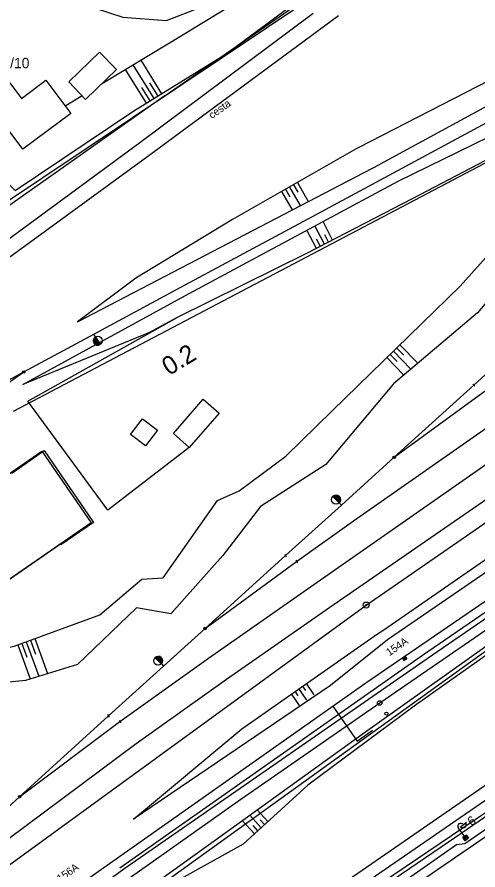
# Model space of a CAD drawing. Extents: x -469926 to -462499, y -1098642 to -1092733.
# Drawn here: x -466654.5 to -466578.6, y -1096248.2 to -1096107.9 of the extents above; entities that cross this region are included whole.
import ezdxf

# ---------------------------------------------------------------- set-up
doc = ezdxf.new("R2010")
doc.units = 0
for name, color, linetype in [('Vrstva 1', 7, 'Continuous'), ('Vrstva 11', 7, 'Continuous'), ('Vrstva 12', 7, 'Continuous'), ('Vrstva 13', 7, 'Continuous'), ('Vrstva 14', 7, 'Continuous'), ('Vrstva 24', 7, 'Continuous'), ('Vrstva 44', 7, 'Continuous'), ('Vrstva 46', 7, 'Continuous'), ('Vrstva 48', 7, 'Continuous'), ('Vrstva 50', 7, 'Continuous'), ('Vrstva 51', 7, 'Continuous'), ('Vrstva 52', 7, 'Continuous'), ('Vrstva 6', 7, 'Continuous'), ('Vrstva 62', 7, 'Continuous'), ('Vrstva 7', 7, 'Continuous'), ('Vrstva 8', 7, 'Continuous')]:
    doc.layers.add(name, color=color, linetype=linetype)

msp = doc.modelspace()

# ---------------------------------------------------------------- linework, layer by layer
at = {"layer": 'Vrstva 1'}
for p, q in [((-466709.96, -1096174.15), (-466540.85, -1096061.11)), ((-466655.1, -1096172.73), (-466510.73, -1096096.85)), ((-466597, -1096204.63), (-466505.12, -1096141.22)), ((-466655.37, -1096182.91), (-466650.01, -1096179.21)), ((-466650.01, -1096179.21), (-466641.93, -1096191.04)), ((-466641.93, -1096191.04), (-466647.26, -1096194.73)), ((-466647.36, -1096194.6), (-466667.34, -1096208.42)), ((-466647.26, -1096194.73), (-466647.36, -1096194.6)), ((-466693.15, -1096274.51), (-466597, -1096204.63))]:
    msp.add_line(p, q, dxfattribs=at)
for points in [[(-466724.57, -1096293.52), (-466714.37, -1096286.02), (-466704.21, -1096278.54), (-466695.06, -1096271.86), (-466685.62, -1096264.93), (-466671.16, -1096254.3), (-466659.11, -1096245.39), (-466634.9, -1096227.39), (-466620.02, -1096216.8), (-466602.98, -1096205), (-466568.99, -1096181.57), (-466522.69, -1096149.63), (-466496.45, -1096131.58), (-466439.19, -1096092.1), (-466394.38, -1096061.36), (-466347.94, -1096029.73), (-466315.43, -1096007.55), (-466259.5, -1095969.51), (-466164.18, -1095904.72)], [(-466654.07, -1096236.16), (-466637.55, -1096223.81), (-466622.99, -1096213.36), (-466605.61, -1096201.25), (-466571.79, -1096177.68), (-466536.89, -1096153.35), (-466499.2, -1096127.04), (-466442.48, -1096087.43), (-466397.98, -1096056.25), (-466352.3, -1096024.43), (-466321.33, -1096002.85), (-466263.32, -1095962.43), (-466207.15, -1095923.31)], [(-466592.39, -1096180.31), (-466578.38, -1096170.09), (-466543.5, -1096144.87), (-466506.56, -1096118.34), (-466449.16, -1096078.32), (-466404.66, -1096047.78), (-466357.53, -1096015.32), (-466330.46, -1095996.81), (-466269.89, -1095955.06), (-466234.88, -1095931.02)], [(-466623.53, -1096208.48), (-466608.45, -1096197.45), (-466599.08, -1096190.77), (-466575.39, -1096174.18), (-466540.15, -1096149.59), (-466501.93, -1096123), (-466445.36, -1096083.34), (-466401.33, -1096052.56), (-466355.06, -1096020.13), (-466327.34, -1096000.92), (-466266.72, -1095958.92), (-466233.94, -1095936.45)], [(-466642.03, -1096253.79), (-466617.64, -1096236.56), (-466594.77, -1096220.74), (-466588.76, -1096216.58), (-466567.67, -1096202.11), (-466555.65, -1096193.85), (-466544.25, -1096186.02), (-466519.18, -1096168.8), (-466512.38, -1096164.12), (-466497.19, -1096153.7), (-466470.68, -1096135.51), (-466445.6, -1096118.28), (-466418.38, -1096099.58), (-466393.01, -1096082.16), (-466363.69, -1096061.97), (-466337.95, -1096044.26), (-466319.7, -1096031.69), (-466273.68, -1096000.02), (-466244.38, -1095979.84), (-466229.08, -1095969.37), (-466210.14, -1095956.35), (-466188.73, -1095941.65)], [(-466654.92, -1096290.24), (-466641.91, -1096281.24), (-466618.93, -1096265.37), (-466593.14, -1096247.59), (-466544.71, -1096214.25), (-466520.52, -1096197.6), (-466496.72, -1096181.22), (-466475.84, -1096166.87), (-466451.26, -1096149.96), (-466419.89, -1096128.42), (-466395.45, -1096111.58), (-466367.86, -1096092.62), (-466339.3, -1096072.94), (-466310.33, -1096053.03), (-466285.91, -1096036.22), (-466253.67, -1096014.05), (-466229.58, -1095997.45), (-466200.77, -1095977.65), (-466186.05, -1095967.51)], [(-466718.11, -1096201.25), (-466701.98, -1096192.53), (-466691.68, -1096186.96), (-466675.05, -1096177.96), (-466667.39, -1096173.81), (-466653.39, -1096166.27), (-466641.85, -1096160.06), (-466627.5, -1096152.34), (-466605.11, -1096140.29), (-466564.53, -1096118.41), (-466530.1, -1096099.81), (-466512.5, -1096089.73)], [(-466685.62, -1096264.93), (-466671.82, -1096252.4), (-466665.02, -1096246.14), (-466661.34, -1096242.77), (-466654.07, -1096236.16), (-466639.45, -1096222.85), (-466630.36, -1096214.66), (-466623.53, -1096208.48), (-466610.28, -1096196.47), (-466601.07, -1096188.17), (-466592.39, -1096180.31), (-466579.27, -1096168.43), (-466570.04, -1096160.05), (-466561.39, -1096152.15), (-466548.26, -1096140.16), (-466531.71, -1096125.18), (-466524.65, -1096118.79), (-466513, -1096108.24)]]:
    msp.add_lwpolyline(points, dxfattribs=at)
at = {"layer": 'Vrstva 11'}
for p, q in [((-466590.89, -1096213.52), (-466590.83, -1096213.19)), ((-466590.74, -1096213.73), (-466590.61, -1096213.04)), ((-466590.52, -1096213.58), (-466590.46, -1096213.25))]:
    msp.add_line(p, q, dxfattribs=at)
msp.add_lwpolyline([(-466591.03, -1096213.32), (-466590.61, -1096213.04), (-466590.33, -1096213.45), (-466590.74, -1096213.73)], close=True, dxfattribs=at)
msp.add_lwpolyline([(-466591.03, -1096213.32), (-466590.61, -1096213.04), (-466590.33, -1096213.45), (-466590.74, -1096213.73), (-466591.03, -1096213.32)], dxfattribs=at)
at = {"layer": 'Vrstva 12'}
msp.add_lwpolyline([(-466626.13, -1096178.7), (-466639.52, -1096189), (-466652.7, -1096171.07), (-466628.11, -1096157.33)], dxfattribs=at)
at = {"layer": 'Vrstva 13'}
for points in [[(-466700, -1096120.56), (-466687.04, -1096110.09), (-466661.57, -1096101.78), (-466655.77, -1096101.72), (-466637.06, -1096107.89), (-466629.86, -1096108.41), (-466624.23, -1096106.23), (-466607.27, -1096094.4), (-466581.32, -1096077.24)], [(-466700, -1096173.84), (-466681.22, -1096161.94), (-466661.13, -1096148.2), (-466634.27, -1096128.52), (-466605.74, -1096107.24)], [(-466601.56, -1096107.69), (-466633.2, -1096130.98), (-466659.81, -1096150.33), (-466674.57, -1096160.84), (-466700, -1096177.39)]]:
    msp.add_lwpolyline(points, dxfattribs=at)
at = {"layer": 'Vrstva 14'}
msp.add_circle((-466593.68, -1096222.5), 0.25, dxfattribs=at)
at = {"layer": 'Vrstva 24'}
for radius in [0.5, 0.1]:
    msp.add_circle((-466597, -1096204.63), radius, dxfattribs=at)
at = {"layer": 'Vrstva 44'}
for p, q in [((-466597.05, -1096217.45), (-466514.64, -1096160.83)), ((-466536, -1096205.78), (-466648.17, -1096283.11)), ((-466624.57, -1096275.02), (-466534.86, -1096213.62)), ((-466663.73, -1096264.34), (-466597.05, -1096217.45)), ((-466602.5, -1096221.29), (-466598.49, -1096227)), ((-466598.49, -1096227), (-466595.96, -1096225.22))]:
    msp.add_line(p, q, dxfattribs=at)
at = {"layer": 'Vrstva 46'}
for p, q in [((-466580.77, -1096243.85), (-466545.88, -1096219.94)), ((-466582.13, -1096244.04), (-466580.77, -1096243.85)), ((-466617.21, -1096268.54), (-466582.13, -1096244.04))]:
    msp.add_line(p, q, dxfattribs=at)
at = {"layer": 'Vrstva 48'}
for points in [[(-466631.92, -1096121.27), (-466635.35, -1096115.75)], [(-466630.65, -1096120.48), (-466634.06, -1096114.97)], [(-466633.2, -1096122.06), (-466636.63, -1096116.52)], [(-466631.28, -1096120.87), (-466632.65, -1096118.67)], [(-466632.56, -1096121.66), (-466633.93, -1096119.45)], [(-466608.97, -1096135.47), (-466608.26, -1096136.7)], [(-466608.32, -1096135.09), (-466606.54, -1096138.21)], [(-466610.92, -1096136.58), (-466609.2, -1096139.6)], [(-466610.27, -1096136.21), (-466609.58, -1096137.43)], [(-466609.62, -1096135.84), (-466607.87, -1096138.9)], [(-466603.87, -1096145.26), (-466605.44, -1096142.23)], [(-466602.54, -1096144.57), (-466604.11, -1096141.52)], [(-466605.2, -1096145.95), (-466606.76, -1096142.94)], [(-466603.2, -1096144.91), (-466603.83, -1096143.7)], [(-466604.54, -1096145.6), (-466605.16, -1096144.39)], [(-466591.98, -1096162.32), (-466590.82, -1096163.52)], [(-466591.44, -1096161.8), (-466588.5, -1096164.83)], [(-466593.05, -1096163.37), (-466591.92, -1096164.54)], [(-466592.52, -1096162.85), (-466589.65, -1096165.8)], [(-466593.59, -1096163.89), (-466590.79, -1096166.77)], [(-466651.57, -1096210.15), (-466649.46, -1096215.91)], [(-466654.39, -1096211.19), (-466652.33, -1096216.79)], [(-466653.69, -1096210.93), (-466652.86, -1096213.19)], [(-466652.98, -1096210.67), (-466650.89, -1096216.35)], [(-466652.28, -1096210.41), (-466651.44, -1096212.7)], [(-466608.14, -1096218.37), (-466606.84, -1096220.26)], [(-466607.53, -1096217.94), (-466607.01, -1096218.69)], [(-466606.91, -1096217.52), (-466605.62, -1096219.39)], [(-466609.38, -1096219.22), (-466608.06, -1096221.13)], [(-466608.76, -1096218.79), (-466608.24, -1096219.55)], [(-466614.29, -1096241.26), (-466616.17, -1096239.19)], [(-466613.18, -1096240.25), (-466614.95, -1096238.31)], [(-466615.4, -1096242.27), (-466617.4, -1096240.07)], [(-466614.84, -1096241.77), (-466615.62, -1096240.91)], [(-466613.73, -1096240.76), (-466614.46, -1096239.95)]]:
    msp.add_lwpolyline(points, dxfattribs=at)
at = {"layer": 'Vrstva 50'}
msp.add_line((-466644.91, -1096260.76), (-466564.22, -1096202.75), dxfattribs=at)
at = {"layer": 'Vrstva 51'}
msp.add_line((-466654.82, -1096291.14), (-466402.71, -1096120.58), dxfattribs=at)
at = {"layer": 'Vrstva 52'}
for q in [(-466586.04, -1096090.32), (-466675.42, -1096152.66)]:
    msp.add_line((-466630.1, -1096120.77), q, dxfattribs=at)
at = {"layer": 'Vrstva 6'}
for p, q in [((-466666.37, -1096175.43), (-466653.39, -1096166.27)), ((-466581.54, -1096241.15), (-466580.5, -1096240.36)), ((-466580.76, -1096242.75), (-466581.81, -1096241.36)), ((-466580.75, -1096243.15), (-466580.69, -1096242.72)), ((-466580.57, -1096243.2), (-466580.51, -1096242.72))]:
    msp.add_line(p, q, dxfattribs=at)
for points in [[(-466645.99, -1096118.53), (-466640.91, -1096113.64), (-466638.14, -1096116.52), (-466643.23, -1096121.41)], [(-466661.44, -1096124.61), (-466658.33, -1096122.27), (-466659.1, -1096121.26), (-466655.71, -1096118.71), (-466653.77, -1096121.28), (-466649.76, -1096118.26), (-466645.66, -1096123.71), (-466653.54, -1096129.63), (-466656.31, -1096125.94), (-466658.95, -1096127.92)], [(-466628.75, -1096176.42), (-466623.83, -1096170.77), (-466621.21, -1096173.05), (-466626.13, -1096178.7)], [(-466635.81, -1096176.57), (-466633.85, -1096173.98), (-466631.39, -1096175.84), (-466633.34, -1096178.43)], [(-466681.16, -1096200.54), (-466650.43, -1096179.3), (-466642.31, -1096191.07), (-466673.06, -1096212.33)], [(-466581.09, -1096242.83), (-466580.52, -1096242.42), (-466580.13, -1096242.99), (-466580.69, -1096243.4)]]:
    msp.add_lwpolyline(points, close=True, dxfattribs=at)
for centre, radius in [((-466594.77, -1096220.74), 0.375), ((-466580.61, -1096242.95), 0.25), ((-466580.61, -1096242.95), 0.25)]:
    msp.add_circle(centre, radius, dxfattribs=at)
for centre, start, end in [((-466581.42, -1096241.05), 37.1273, 217.1273), ((-466581.01, -1096240.76), 216.4247, 37.8298)]:
    msp.add_arc(centre, 0.5, start, end, dxfattribs=at)
at = {"layer": 'Vrstva 62'}
for points in [[(-466615.6, -1096265.47), (-466583.43, -1096243.6), (-466541.63, -1096214.96), (-466495.34, -1096183.48), (-466451.83, -1096153.21), (-466395.24, -1096113.75), (-466338.99, -1096074.99), (-466284.5, -1096037.79), (-466252.35, -1096015.91), (-466228.8, -1095999.28), (-466166.33, -1095956.56), (-466074.59, -1095893.48)], [(-466681.99, -1096281.76), (-466661.3, -1096265.9), (-466636.93, -1096248.01), (-466586.97, -1096213.44), (-466544.14, -1096184), (-466498.15, -1096152.33), (-466446.33, -1096116.84), (-466393.88, -1096081.01), (-466339.22, -1096043.34), (-466296.16, -1096013.66), (-466251.05, -1095982.55), (-466210.37, -1095954.49), (-466144, -1095909.4), (-466133.31, -1095901.17)], [(-466637.57, -1096247.89), (-466587.71, -1096212.89), (-466544.93, -1096183.51), (-466498.54, -1096151.83), (-466446.87, -1096116.21), (-466393.85, -1096080.09), (-466339.66, -1096042.67), (-466297.03, -1096013.11), (-466251.59, -1095981.86), (-466211.27, -1095954.14), (-466144.76, -1095908.73)], [(-466598.27, -1096129.34), (-466570.81, -1096115.23), (-466537.29, -1096096.53), (-466524.99, -1096089.7), (-466523.81, -1096085.23), (-466522.29, -1096083.04), (-466522.05, -1096082.4), (-466517.91, -1096078.89), (-466513.43, -1096077.56), (-466510.26, -1096075.47), (-466513.34, -1096070.43), (-466516.93, -1096066.47), (-466519.96, -1096063.59), (-466517.11, -1096064.7), (-466511.75, -1096070.51), (-466506.29, -1096076.99), (-466507.16, -1096080.69), (-466512.52, -1096082.71), (-466515.01, -1096083.48), (-466516.06, -1096083.29)], [(-466592.78, -1096087.5), (-466614.68, -1096103.16), (-466629.37, -1096112.14), (-466640.58, -1096118.91)], [(-466700, -1096160.28), (-466684, -1096149.22), (-466663.66, -1096133.81), (-466658.67, -1096132.74), (-466654.83, -1096136.43), (-466635.24, -1096123.32), (-466620.04, -1096113.89), (-466590.32, -1096091.87)], [(-466520.78, -1096091.42), (-466547.42, -1096105.66), (-466569.44, -1096118.34), (-466594.72, -1096132.05)], [(-466581.5, -1096152.15), (-466570.27, -1096139.59), (-466564.53, -1096133.56), (-466561.88, -1096133.03), (-466558.42, -1096132.69), (-466551.29, -1096127.65), (-466534.42, -1096113.96), (-466531.53, -1096110.19), (-466530.08, -1096106.43), (-466528.88, -1096103.5), (-466527.25, -1096106.41), (-466527.88, -1096109.89), (-466530, -1096114.05), (-466534.48, -1096117.83), (-466538.58, -1096120.85), (-466549.67, -1096130.58), (-466558.99, -1096136.82), (-466562.45, -1096138.69), (-466564.7, -1096140.38), (-466567.73, -1096143.62), (-466578.65, -1096156.52)], [(-466591.71, -1096134.87), (-466564.32, -1096121.5), (-466541.11, -1096109.32), (-466545.21, -1096113.48), (-466554.2, -1096118.93), (-466562.97, -1096123.95), (-466589.4, -1096137.77)], [(-466643.79, -1096120.85), (-466646.44, -1096122.45)], [(-466598.27, -1096129.34), (-466618.99, -1096141.2), (-466634.92, -1096150.86), (-466644.52, -1096158.01), (-466594.72, -1096132.05)], [(-466589.4, -1096137.77), (-466606.62, -1096146.68), (-466628.11, -1096157.33), (-466632.66, -1096159.78), (-466653.53, -1096168.34), (-466626.88, -1096153.72), (-466591.71, -1096134.87)], [(-466635.34, -1096239.87), (-466617.46, -1096225.02), (-466595.12, -1096209.35), (-466594.26, -1096208.81), (-466576.78, -1096196.75), (-466557.71, -1096183.56), (-466505.92, -1096148.8)], [(-466504.22, -1096149.11), (-466568.02, -1096192.88), (-466593.47, -1096210.33), (-466602.87, -1096217.85), (-466635.34, -1096239.87)], [(-466675.85, -1096224.31), (-466675.4, -1096220.09), (-466666.67, -1096213.92), (-466654.98, -1096211.4), (-466640.85, -1096206.21), (-466633.92, -1096200.39), (-466630.43, -1096200.16), (-466621.46, -1096187.42), (-466617.92, -1096185.81), (-466610.22, -1096180.13), (-466602.61, -1096172.66), (-466581.5, -1096152.15)], [(-466578.65, -1096156.52), (-466592.51, -1096168.22), (-466603.62, -1096181.48), (-466614.42, -1096188.42), (-466620.62, -1096196.48), (-466629.18, -1096206.07), (-466634.83, -1096205.09), (-466644.55, -1096214.41), (-466653.1, -1096217.02), (-466665.33, -1096218.27), (-466675.85, -1096224.31)]]:
    msp.add_lwpolyline(points, dxfattribs=at)
msp.add_lwpolyline([(-466546.99, -1096190.64), (-466567.12, -1096205.74), (-466589.08, -1096221.28), (-466606.59, -1096234.26), (-466617.27, -1096243.98), (-466632.49, -1096252.42), (-466650.85, -1096266.17), (-466663.04, -1096276.26), (-466673.27, -1096280.41), (-466649.93, -1096263.42), (-466621.66, -1096243.14), (-466597.66, -1096225.87), (-466564.38, -1096202.22)], close=True, dxfattribs=at)
at = {"layer": 'Vrstva 8'}
for p, q in [((-466641.58, -1096160.49), (-466641.85, -1096160.06)), ((-466641.63, -1096160.53), (-466641.85, -1096161.45)), ((-466641.47, -1096160.67), (-466641.7, -1096161.65)), ((-466641.58, -1096160.49), (-466640.82, -1096161.74)), ((-466641.58, -1096160.49), (-466641.58, -1096160.49)), ((-466640.82, -1096161.74), (-466641.58, -1096160.49)), ((-466641.33, -1096160.9), (-466641.54, -1096161.76)), ((-466641.19, -1096161.13), (-466641.36, -1096161.83)), ((-466641.05, -1096161.35), (-466641.17, -1096161.85)), ((-466640.92, -1096161.58), (-466640.97, -1096161.81)), ((-466579.43, -1096168.25), (-466579.1, -1096168.62)), ((-466601.44, -1096187.81), (-466602.47, -1096186.77)), ((-466602.47, -1096186.77), (-466601.44, -1096187.81)), ((-466602.34, -1096186.91), (-466602.33, -1096186.67)), ((-466602.15, -1096187.09), (-466602.15, -1096186.59)), ((-466601.96, -1096187.28), (-466601.96, -1096186.56)), ((-466601.77, -1096187.47), (-466601.77, -1096186.58)), ((-466601.59, -1096187.66), (-466601.58, -1096186.66)), ((-466601.4, -1096187.77), (-466601.4, -1096186.82)), ((-466601.44, -1096187.81), (-466601.07, -1096188.17)), ((-466601.44, -1096187.81), (-466601.44, -1096187.81)), ((-466610.42, -1096196.26), (-466610.15, -1096196.68)), ((-466608.58, -1096197.23), (-466608.33, -1096197.66)), ((-466630.73, -1096214.31), (-466631.79, -1096213.3)), ((-466631.79, -1096213.3), (-466630.73, -1096214.31)), ((-466631.65, -1096213.43), (-466631.66, -1096213.19)), ((-466631.46, -1096213.61), (-466631.47, -1096213.1)), ((-466631.27, -1096213.79), (-466631.29, -1096213.07)), ((-466631.08, -1096213.98), (-466631.1, -1096213.09)), ((-466630.88, -1096214.16), (-466630.91, -1096213.16)), ((-466630.73, -1096214.31), (-466630.36, -1096214.66)), ((-466630.73, -1096214.31), (-466630.73, -1096214.31)), ((-466630.69, -1096214.26), (-466630.72, -1096213.31)), ((-466639.59, -1096222.65), (-466639.3, -1096223.06)), ((-466637.69, -1096223.6), (-466637.42, -1096224.02))]:
    msp.add_line(p, q, dxfattribs=at)
for centre, radius in [((-466641.2, -1096161.12), 0.731), ((-466653.39, -1096166.27), 0.2), ((-466592.39, -1096180.31), 0.2), ((-466601.96, -1096187.29), 0.731), ((-466623.53, -1096208.48), 0.2), ((-466631.26, -1096213.8), 0.731), ((-466654.07, -1096236.16), 0.2)]:
    msp.add_circle(centre, radius, dxfattribs=at)
for centre, start, end in [((-466641.2, -1096161.12), 121.6761, 301.637), ((-466601.95, -1096187.29), 314.8297, 134.7905), ((-466631.26, -1096213.8), 316.3905, 136.3514)]:
    msp.add_arc(centre, 0.732, start, end, dxfattribs=at)

# ---------------------------------------------------------------- texts
at = {"layer": 'Vrstva 11'}
for s, p in [('154A', (-466593.18, -1096213.07)), ('156A', (-466647.41, -1096250.27))]:
    msp.add_text(s, height=1.25, rotation=34.5693, dxfattribs=at).set_placement(p)
at = {"layer": 'Vrstva 13'}
msp.add_text('cesta', height=1.25, rotation=35.6258, dxfattribs=at).set_placement((-466622.41, -1096124.68))
at = {"layer": 'Vrstva 50'}
msp.add_text('1442/10', height=1.7, dxfattribs=at).set_placement((-466660.68, -1096116.28))
at = {"layer": 'Vrstva 7'}
for s, height, rotation, p in [('0.2', 3, 31.2004, (-466629.48, -1096166.95)), ('6', 1.5, 32.9295, (-466579.71, -1096241.07))]:
    msp.add_text(s, height=height, rotation=rotation, dxfattribs=at).set_placement(p)

doc.saveas('drawing.dxf')
